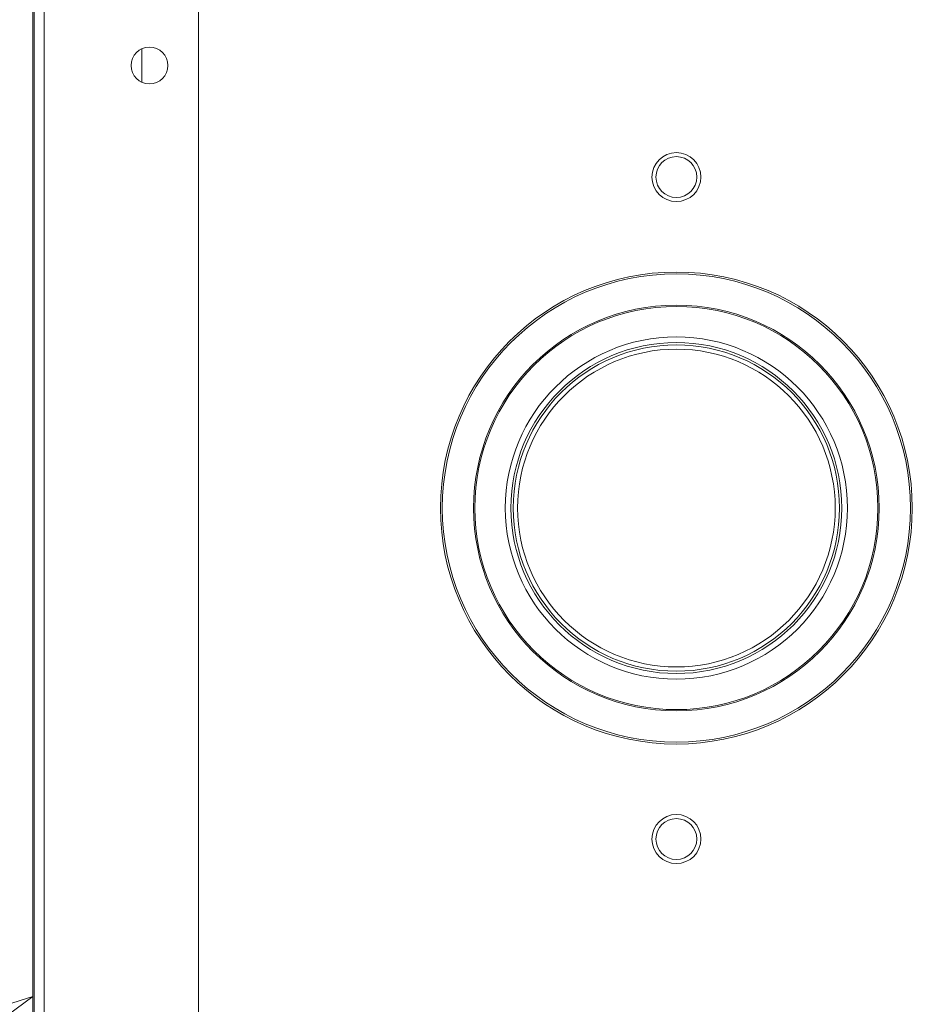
# Model space of a CAD drawing. Header units: millimetres. Extents: x 60394 to 199354, y 20895 to 166073.
# Tile 535 of 565: x 95339 to 95484, y 161090 to 161250. Entities that reach past the tile are written whole.
import ezdxf

# ---------------------------------------------------------------- set-up
doc = ezdxf.new("R2010")
doc.units = ezdxf.units.MM
doc.layers.add('JS_VYT_POPIS - OBECNĚ', color=7, linetype='Continuous', lineweight=5)
doc.layers.add('UT_ZARIZENI - ZDROJ TEPLA', color=3, linetype='Continuous', lineweight=35)

# ---------------------------------------------------------------- blocks, each defined once
blk = doc.blocks.new('_ClosedBlank')
at = {"color": 0, "linetype": 'ByBlock', "lineweight": -2}
for p, q in [((-1, 0.1667), (0, 0)), ((-1, 0.1667), (-1, -0.1667)), ((0, 0), (-1, -0.1667))]:
    blk.add_line(p, q, dxfattribs=at)

msp = doc.modelspace()

# ---------------------------------------------------------------- linework, layer by layer
at = {"layer": 'UT_ZARIZENI - ZDROJ TEPLA', "lineweight": 13}
for p, q in [((95340.86, 161322.9), (95340.86, 160930.15)), ((95342.68, 161318.95), (95342.68, 160929.77)), ((95341.08, 161318.15), (95341.08, 160929.75)), ((95367.88, 160932.96), (95367.88, 161276.95)), ((95358.63, 161240.22), (95358.63, 161245.68))]:
    msp.add_line(p, q, dxfattribs=at)
for centre, radius in [((95359.88, 161242.95), 3), ((95445.88, 161224.75), 4), ((95445.88, 161224.75), 3.33), ((95445.88, 161170.75), 38.5), ((95445.88, 161170.75), 38.2), ((95445.88, 161170.75), 33.1), ((95445.88, 161170.75), 32.89), ((95445.88, 161170.75), 27.92), ((95445.88, 161170.75), 27), ((95445.88, 161170.75), 26.62), ((95445.88, 161170.75), 25.92), ((95445.88, 161116.75), 4), ((95445.88, 161116.75), 3.33)]:
    msp.add_circle(centre, radius, dxfattribs=at)

# ---------------------------------------------------------------- block references
at = {"layer": 'JS_VYT_POPIS - OBECNĚ', "xscale": 100, "yscale": 100, "zscale": 100, "rotation": 26.98877797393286}
msp.add_blockref('_ClosedBlank', (95340.86, 161091.05), dxfattribs=at)

doc.saveas('drawing.dxf')
